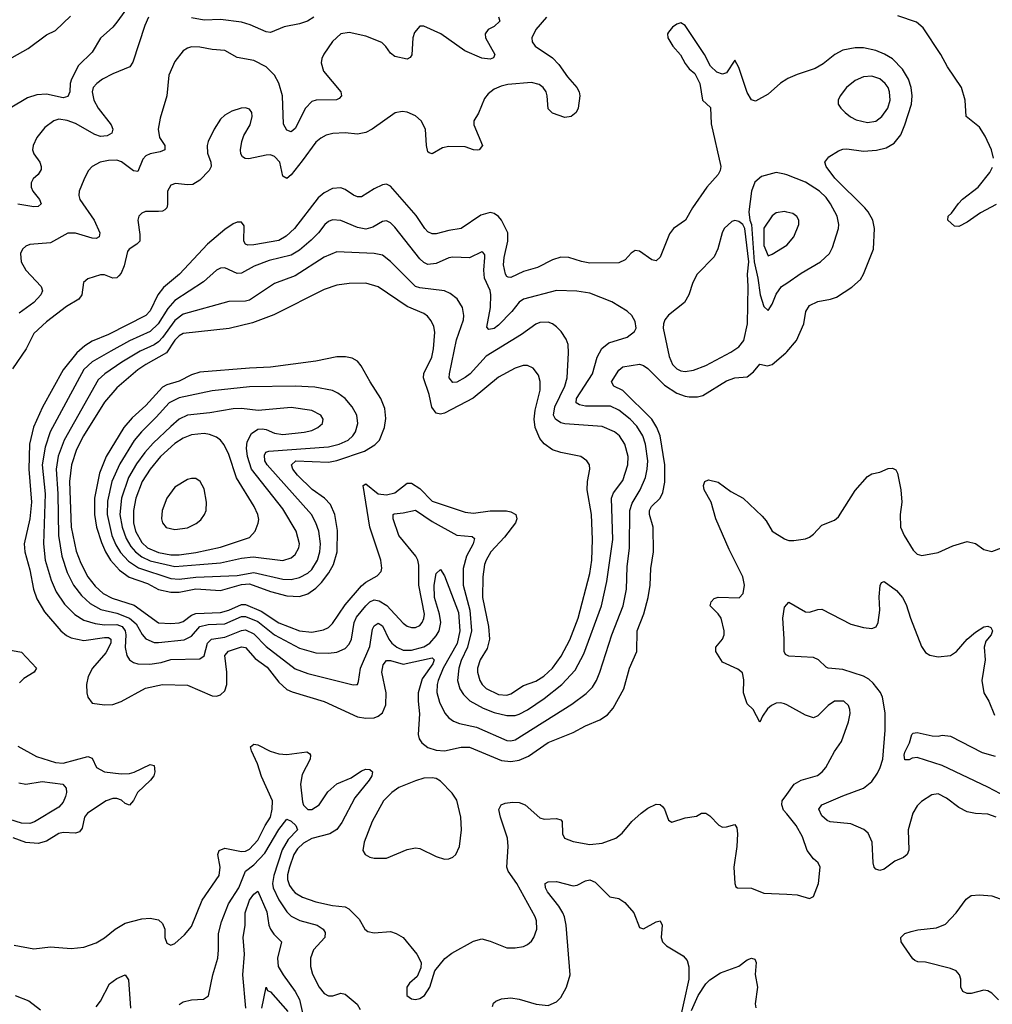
# Model space of a CAD drawing. Header units: inches. Extents: x 1649636 to 1815363, y 506543 to 641975.
# Tile 419 of 656: x 1736301 to 1740992, y 602468 to 607218. Entities that reach past the tile are written whole.
import ezdxf

# ---------------------------------------------------------------- set-up
doc = ezdxf.new("R2010")
doc.units = ezdxf.units.IN
doc.header["$MEASUREMENT"] = 0
doc.layers.add('B7630', color=7, linetype='Continuous')
doc.layers.add('B7640', color=7, linetype='Continuous')

msp = doc.modelspace()

# ---------------------------------------------------------------- linework, layer by layer
at = {"layer": 'B7630', "color": 5}
for points, elevation in [([(1736888.2, 607371.8), (1736770, 607205.7), (1736750, 607181.1), (1736691.5, 607128.5), (1736650, 607060.7), (1736584.1, 606995.9), (1736550.1, 606930), (1736544.1, 606910), (1736542.1, 606870), (1736533.1, 606846.9), (1736510, 606840.6), (1736430, 606859.1), (1736384.4, 606855.6), (1736338.6, 606841.4), (1736254.9, 606790)], 520), ([(1736265.4, 607034.6), (1736342.2, 607077.8), (1736430, 607145.3), (1736473.8, 607166.2), (1736545.7, 607234.3)], 520), ([(1738841.8, 607230), (1738790, 607169.7), (1738770.2, 607129.8), (1738772.8, 607110), (1738787.3, 607090), (1738870, 607034.3), (1738901.9, 607001.9), (1738942.4, 606942.4), (1738987.5, 606890), (1738999, 606870), (1739002.9, 606850), (1738994.4, 606790), (1738985.5, 606770), (1738960.7, 606750), (1738930, 606745), (1738870, 606767.2), (1738850, 606787.3), (1738845.5, 606850), (1738839.4, 606870), (1738825.3, 606890), (1738805.6, 606905.6), (1738770, 606914.3), (1738654.6, 606905.4), (1738622.4, 606897.6), (1738590, 606882.8), (1738559.8, 606860.2), (1738542.2, 606837.8), (1738513.7, 606766.3), (1738490.8, 606730), (1738490.7, 606710), (1738532.4, 606610), (1738517.3, 606590), (1738510, 606587.4), (1738490, 606589.8), (1738450, 606604.1), (1738370, 606605.2), (1738339.8, 606600.2), (1738290, 606569.7), (1738275.2, 606575.2), (1738270, 606579.5), (1738263, 606610), (1738258.4, 606690), (1738237.3, 606730), (1738210, 606754.5), (1738170, 606771.4), (1738145.9, 606774.1), (1738111.8, 606768.2), (1738000.9, 606690), (1737970, 606673.2), (1737930, 606666.1), (1737870, 606671.9), (1737811.5, 606668.5), (1737779.8, 606660.2), (1737753.4, 606646.6), (1737730, 606626), (1737664, 606536), (1737610, 606469.1), (1737590, 606452.1), (1737570, 606462.9), (1737555, 606530), (1737530, 606558.3), (1737510, 606564.9), (1737490, 606564.5), (1737406, 606546), (1737387.9, 606547.9), (1737376, 606556), (1737368.2, 606570), (1737365.7, 606590), (1737372.1, 606630), (1737381.8, 606658.2), (1737412, 606710), (1737422, 606750), (1737420.5, 606770), (1737410, 606786.6), (1737390, 606793), (1737368.9, 606791.1), (1737323.9, 606776.1), (1737290, 606757), (1737270, 606738), (1737238.7, 606690), (1737210.4, 606630), (1737205.3, 606610), (1737206.6, 606573.4), (1737222.4, 606530), (1737224.9, 606510), (1737215.3, 606490), (1737170, 606443.9), (1737136.7, 606423.3), (1737110, 606420.8), (1737052.6, 606427.4), (1737030, 606418.9), (1737013.4, 606390), (1737013.9, 606326.1), (1737010.6, 606309.4), (1737000.3, 606299.7), (1736990, 606293.8), (1736970, 606292), (1736907.5, 606292.5), (1736890, 606283.6), (1736876.4, 606270), (1736870.3, 606250), (1736881, 606181), (1736879.7, 606150), (1736866, 606134), (1736828.6, 606111.4), (1736820.4, 606099.6), (1736804.2, 606030), (1736790, 605995.6), (1736778.7, 605981.3), (1736770, 605972.5), (1736750, 605971.5), (1736710, 605986.8), (1736690, 605987.4), (1736630, 605967.8), (1736608.8, 605950), (1736601.2, 605890), (1736586.7, 605870), (1736526.3, 605833.7), (1736430, 605760.2), (1736370, 605703.5), (1736332, 605630), (1736267.1, 605532.9)], 580), ([(1736921.9, 607230), (1736904.8, 607190), (1736847.4, 607012.6), (1736832.6, 606990), (1736750, 606956.1), (1736700.9, 606930), (1736672.8, 606910), (1736655.5, 606890), (1736650.2, 606869.8), (1736658.3, 606830), (1736679.1, 606790), (1736741.5, 606710), (1736751, 606690), (1736745.4, 606670), (1736723.3, 606656.7), (1736690, 606654.8), (1736663.3, 606663.3), (1736570, 606716.2), (1736529.3, 606730.7), (1736490, 606737.1), (1736466, 606730), (1736422.3, 606697.7), (1736383.1, 606650), (1736365.7, 606610), (1736363.1, 606590), (1736368.5, 606570), (1736397.4, 606530), (1736404.9, 606510), (1736404.4, 606495.6), (1736390.4, 606470), (1736366, 606450), (1736355.8, 606430), (1736355.6, 606410), (1736363.9, 606390), (1736396.5, 606350), (1736404.2, 606330), (1736390, 606316.9), (1736370, 606315.3), (1736291.9, 606328.1)], 540), ([(1738610.9, 607230.9), (1738616.9, 607210), (1738590, 607184.7), (1738560.5, 607170), (1738545.3, 607150), (1738547.4, 607130), (1738592.8, 607050), (1738586.3, 607033.7), (1738570, 607026.8), (1738530, 607032.2), (1738447.4, 607067.4), (1738332.8, 607150), (1738250, 607187), (1738230, 607185.7), (1738204.3, 607155.7), (1738196.5, 607130), (1738191.6, 607048.4), (1738184.1, 607035.9), (1738170, 607027), (1738110, 607040.5), (1738090, 607055.6), (1738067.6, 607087.6), (1738047, 607107), (1737970, 607138.7), (1737890, 607155.8), (1737850, 607149.7), (1737810, 607111.6), (1737768.6, 607051.4), (1737757.6, 607030), (1737754.5, 607010), (1737767, 606970), (1737850.4, 606870), (1737853.4, 606850), (1737842.4, 606837.6), (1737828.8, 606831.2), (1737730.2, 606829.8), (1737710, 606822.8), (1737680.2, 606790), (1737630, 606693), (1737610, 606677.4), (1737590, 606684), (1737573.3, 606713.3), (1737567.7, 606850), (1737551.2, 606911.2), (1737529.4, 606949.4), (1737490, 606989.8), (1737430, 607020.3), (1737350, 607035.8), (1737290, 607068.7), (1737230, 607073.6), (1737170, 607085.3), (1737130, 607086), (1737110, 607079.7), (1737090, 607067.3), (1737050, 607015.6), (1737020.9, 606950), (1737010.3, 606850), (1736978, 606742), (1736969, 606690), (1736975.5, 606650), (1737000.8, 606610), (1737001.3, 606590), (1736979.2, 606580.8), (1736930, 606570.5), (1736910, 606560.7), (1736895, 606545), (1736870, 606485.7), (1736850, 606488.1), (1736792, 606532), (1736770, 606539.4), (1736730, 606538.5), (1736689.4, 606530.6), (1736650, 606509.7), (1736631.8, 606488.2), (1736610, 606445.1), (1736588.3, 606390), (1736586.4, 606370), (1736591.1, 606350), (1736661, 606250), (1736687.6, 606190), (1736684.4, 606170), (1736670, 606162.8), (1736650, 606163.7), (1736570, 606187.5), (1736532.8, 606187.2), (1736450, 606140.4), (1736350, 606133.8), (1736330, 606124.4), (1736314.6, 606110), (1736304.7, 606090), (1736308.4, 606050), (1736330.2, 606010), (1736405.2, 605930), (1736411.3, 605910), (1736402.6, 605890), (1736370, 605853.8), (1736298.8, 605801.2)], 560), ([(1740000, 606930.1), (1739970, 606910.9), (1739910, 606858.3), (1739850, 606825.1), (1739830, 606831.3), (1739810, 606866), (1739770, 606987.3), (1739750, 607022.7), (1739710, 606961.6), (1739690, 606954.5), (1739663.7, 606963.7), (1739632.7, 606992.7), (1739604, 607050), (1739510, 607189), (1739490, 607202), (1739470, 607195.3), (1739450, 607182), (1739430, 607158), (1739426, 607150), (1739426.8, 607130), (1739451.3, 607090), (1739487.9, 607047.9), (1739510, 607006), (1739530, 606981), (1739557.3, 606957.3), (1739580.7, 606910), (1739594, 606830), (1739633.3, 606793.3), (1739635.1, 606715.1), (1739682, 606510), (1739679.7, 606490), (1739670.2, 606470), (1739615.5, 606410), (1739546.3, 606310), (1739512, 606250), (1739454.4, 606210), (1739435.2, 606184.8), (1739390, 606072.3), (1739370, 606054), (1739350, 606059.7), (1739290, 606100.7), (1739270, 606104.5), (1739250, 606092), (1739221, 606059), (1739190, 606045.3), (1739050, 606043.4), (1739010, 606050.6), (1738950, 606070.7), (1738910, 606072.3), (1738870, 606059.8), (1738798.2, 606021.8), (1738730, 606003.2), (1738670, 605974), (1738656.3, 605976.3), (1738650, 605978.3), (1738643.2, 605990), (1738634.5, 606034.5), (1738636.9, 606070), (1738655.4, 606150), (1738654.4, 606190), (1738624.5, 606250), (1738610, 606268.2), (1738590, 606282.7), (1738570, 606287.2), (1738524.6, 606275.4), (1738430, 606209.9), (1738370, 606200.4), (1738310, 606183.9), (1738290, 606184.1), (1738270, 606194.2), (1738254.8, 606210), (1738213.3, 606273.2), (1738090, 606415), (1738070, 606423.4), (1738050, 606421), (1738010, 606402.3), (1737950, 606363.2), (1737930, 606363.2), (1737911.1, 606371.1), (1737870, 606399), (1737850, 606406.8), (1737810, 606402.5), (1737770, 606382.5), (1737741.2, 606358.8), (1737626.1, 606210), (1737586.5, 606173.5), (1737550, 606152.2), (1737430.9, 606130.9), (1737402, 606130), (1737390, 606134.8), (1737381.6, 606150), (1737383, 606223), (1737370, 606241), (1737350, 606240.3), (1737330, 606232.1), (1737290, 606206), (1737206, 606134), (1737072.5, 605990), (1736994.6, 605925.4), (1736967.1, 605890), (1736930, 605812.4), (1736910, 605790.5), (1736730, 605698.8), (1736650, 605666.3), (1736616, 605644), (1736577.2, 605610), (1736511.4, 605528.6), (1736410.8, 605349.2), (1736367.2, 605252.8), (1736347.6, 605170), (1736344.7, 605050), (1736357.8, 604890), (1736349.7, 604810), (1736322.7, 604690), (1736325.2, 604650), (1736350, 604563.1), (1736366.9, 604470), (1736383.3, 604423.3), (1736421.3, 604361.3), (1736500.2, 604270), (1736526.9, 604246.9), (1736550, 604235.6), (1736610, 604222.9), (1736710, 604237.9), (1736730, 604237.9), (1736740.4, 604230), (1736739.9, 604210), (1736716.7, 604163.3), (1736651.4, 604090), (1736631.9, 604050), (1736623.5, 604010), (1736624.1, 603970), (1736630.2, 603950), (1736650, 603921.3), (1736710, 603912.2), (1736750, 603914.2), (1736790, 603929.2), (1736907.5, 603992.5), (1736990, 604010.1), (1737110, 604007.8), (1737230, 603955.6), (1737250, 603954.3), (1737270, 603961.5), (1737290, 603980.3), (1737300.6, 604010), (1737300.8, 604070), (1737289.9, 604150.1), (1737308, 604172), (1737370, 604191.8), (1737390, 604188.4), (1737436.4, 604136.4), (1737494.3, 604094.3), (1737550, 604022.3), (1737590, 603986.7), (1737615.2, 603975.2), (1737770, 603928.9), (1737930, 603854.5), (1737970, 603847.6), (1738010, 603849.5), (1738030, 603857.3), (1738050, 603874.7), (1738066.7, 603913.3), (1738069.1, 603970), (1738046.8, 604070), (1738054.5, 604105.5), (1738070, 604126.5), (1738090, 604126.8), (1738150, 604108), (1738290, 604139.2), (1738300.5, 604130), (1738292.7, 604110), (1738241.4, 604038.6), (1738223.5, 603970), (1738222.6, 603930), (1738229, 603869), (1738223.3, 603770), (1738228.1, 603748.1), (1738239.8, 603730), (1738270, 603707.4), (1738310, 603693.7), (1738350, 603690.9), (1738430, 603707.9), (1738470, 603707.9), (1738624.4, 603644.4), (1738670, 603639.9), (1738710, 603646.2), (1738754.9, 603665.1), (1738850, 603730.7), (1738970, 603779.3), (1739030, 603811.8), (1739099.1, 603841), (1739135.3, 603864.7), (1739163.4, 603896.6), (1739214.8, 603990), (1739241.8, 604090), (1739277, 604170), (1739278.3, 604270), (1739311.5, 604351.5), (1739332.1, 604430), (1739342.2, 604490), (1739344.3, 604570), (1739357.5, 604650), (1739356, 604770), (1739338.2, 604830), (1739338.3, 604850), (1739347.8, 604870), (1739389.2, 604910), (1739403.2, 604936.8), (1739412.7, 604987.3), (1739413.1, 605070), (1739389.9, 605210), (1739374.2, 605250), (1739350.4, 605290), (1739210, 605428.4), (1739166.3, 605450), (1739155.3, 605470), (1739190, 605526.2), (1739210, 605542.5), (1739290, 605556.3), (1739310, 605549.4), (1739330, 605535.2), (1739410, 605455.1), (1739470, 605416), (1739510, 605401.4), (1739530, 605398.8), (1739570, 605398.3), (1739595.4, 605404.6), (1739710, 605475.5), (1739750, 605489.3), (1739810, 605494.4), (1739840.6, 605519.4), (1739870, 605556.4), (1739907.5, 605547.5), (1739930, 605554), (1739995.1, 605610), (1740000, 605615.7)], 620), ([(1737719, 607230), (1737689.7, 607209.7), (1737650, 607196.8), (1737576.7, 607183.3), (1737510, 607156.4), (1737490, 607158.2), (1737412, 607192), (1737370, 607205), (1737270, 607219), (1737190, 607215.5), (1737130, 607225.9)], 540), ([(1740000, 606468.6), (1739990, 606472.5), (1739950, 606480.3), (1739878.5, 606461.5), (1739846.7, 606433.3), (1739830.1, 606389.9), (1739817.5, 606290), (1739821.9, 606250), (1739830.6, 606230), (1739842.9, 606050), (1739861.4, 605970), (1739871.4, 605890), (1739890, 605834.4), (1739910, 605814), (1739930, 605846), (1739950, 605894), (1739975.5, 605930), (1740000, 605946.7)], 640), ([(1740000, 606289.9), (1739990, 606292.6), (1739950, 606286), (1739930, 606271.5), (1739890, 606211.8), (1739890, 606128.4), (1739910, 606078.7), (1739930, 606086), (1740000, 606129.7)], 660), ([(1740000, 603911.8), (1739990, 603917.4), (1739970, 603922), (1739950, 603920.5), (1739927.3, 603910), (1739907.4, 603892.6), (1739882.8, 603857.2), (1739870, 603829), (1739838, 603890), (1739810, 603918), (1739792.5, 603970), (1739793.4, 604033.4), (1739786.3, 604066.3), (1739765.2, 604085.2), (1739690, 604118.5), (1739658, 604170), (1739659.1, 604190), (1739690.9, 604230), (1739698.2, 604250), (1739698.5, 604270), (1739683.7, 604330), (1739670, 604351), (1739631.5, 604390), (1739635.1, 604410), (1739650, 604424.9), (1739670, 604432.4), (1739770.6, 604429.4), (1739789.8, 604450.2), (1739797.1, 604490), (1739788.6, 604530), (1739722.2, 604662.2), (1739658.6, 604810), (1739635.4, 604890), (1739602, 604950), (1739599.3, 604970), (1739606, 604990), (1739622.7, 604997.3), (1739670, 604987.2), (1739730, 604940.9), (1739790, 604910.2), (1739881.9, 604821.9), (1739900.4, 604800.4), (1739930.3, 604750.3), (1739990, 604712.9), (1740000, 604708.9)], 580), ([(1740000, 604152.1), (1739994.9, 604154.9), (1739987.5, 604170), (1739988.6, 604231.4), (1739980.7, 604330), (1739990, 604383.8), (1740000, 604396.1)], 560), ([(1736222.9, 604182.9), (1736310, 604166.9), (1736382.7, 604090), (1736370.9, 604070), (1736320.3, 604039.7), (1736300.9, 604019.1)], 580), ([(1736273.7, 602753.7), (1736370, 602736.2), (1736450, 602745.5), (1736550, 602737.3), (1736610, 602743.1), (1736670, 602764.6), (1736710, 602788.9), (1736761.3, 602830), (1736810, 602858.8), (1736890, 602881.1), (1736930, 602883.2), (1736970, 602874.7), (1736990, 602857.1), (1737000.3, 602830), (1737001.3, 602790), (1737010, 602762.8), (1737030, 602754), (1737050, 602762), (1737096.6, 602803.4), (1737130, 602843.1), (1737181.7, 602970), (1737263.7, 603090), (1737267.8, 603130), (1737256.1, 603190), (1737263.7, 603210), (1737290, 603220.7), (1737370, 603204.5), (1737390, 603207.2), (1737410, 603217), (1737450, 603259.4), (1737484.3, 603330), (1737510.7, 603370), (1737519.3, 603410), (1737519.7, 603450), (1737466.8, 603566.8), (1737448, 603628), (1737419.3, 603690), (1737414, 603710), (1737430, 603723.1), (1737450, 603720.3), (1737509.6, 603689.6), (1737550, 603676.2), (1737590, 603673.6), (1737685.1, 603685.1), (1737698.2, 603678.2), (1737703.6, 603670), (1737702.7, 603650), (1737663.8, 603576.2), (1737655.8, 603530), (1737665.2, 603445.2), (1737670, 603429.2), (1737690, 603408.5), (1737710, 603407.8), (1737745, 603430), (1737787.7, 603492.3), (1737830, 603531.8), (1737900.2, 603559.8), (1737950, 603594), (1737970, 603602.3), (1737990, 603601.3), (1738002.4, 603590), (1737998.6, 603570), (1737986.3, 603550), (1737916.6, 603463.4), (1737854.9, 603345.1), (1737830, 603310.8), (1737796, 603290), (1737710, 603267.3), (1737670, 603245.2), (1737641.4, 603218.6), (1737623.5, 603190), (1737601.5, 603130), (1737592.9, 603092.9), (1737592.9, 603070), (1737601.9, 603041.9), (1737617.9, 603017.9), (1737630, 603005.5), (1737664.8, 602984.8), (1737730, 602962.9), (1737810, 602944.8), (1737870, 602937.6), (1737887.8, 602927.8), (1737938.2, 602878.2), (1737965.3, 602830), (1737979.4, 602819.4), (1738010, 602812.3), (1738090, 602819.6), (1738117.3, 602810), (1738150.4, 602790), (1738217.1, 602710), (1738238, 602670), (1738236.3, 602643.7), (1738218.5, 602601.5), (1738180.7, 602570), (1738168.8, 602550), (1738167.7, 602510), (1738190, 602494.8), (1738210, 602491), (1738230, 602496), (1738254, 602510), (1738279, 602550), (1738302.7, 602630), (1738350.8, 602689.2), (1738385.8, 602714.2), (1738490, 602773.1), (1738530, 602783.1), (1738570, 602772.9), (1738650, 602740.4), (1738690, 602740.3), (1738730, 602747), (1738750, 602756.4), (1738770, 602773), (1738781.3, 602790), (1738794.7, 602830), (1738794.2, 602870), (1738787.7, 602890), (1738698.6, 603050), (1738657.5, 603110), (1738650.9, 603130), (1738656.5, 603230), (1738653.8, 603270), (1738619.9, 603370), (1738612.3, 603407.7), (1738623.1, 603430), (1738641.9, 603438.1), (1738677.1, 603442.9), (1738710, 603441), (1738738.5, 603430), (1738810, 603367.1), (1738830, 603360.7), (1738890, 603364), (1738910, 603357.6), (1738917.6, 603350), (1738918.7, 603290), (1738929, 603269), (1738970, 603253.7), (1739050, 603239.6), (1739110, 603245.5), (1739176.2, 603270), (1739206.6, 603293.4), (1739253.7, 603350), (1739298.3, 603390), (1739330, 603413.8), (1739370, 603433.4), (1739390, 603432.4), (1739401.4, 603421.4), (1739410.4, 603410), (1739430, 603356), (1739446.6, 603346.6), (1739510, 603368.2), (1739564.7, 603375.3), (1739589.5, 603390.5), (1739610, 603390.5), (1739630, 603377.3), (1739672.5, 603332.5), (1739690, 603322.8), (1739710, 603324), (1739750, 603336), (1739759.5, 603319.5), (1739763.1, 603290), (1739760.3, 603230), (1739745.4, 603130), (1739750.6, 603050.6), (1739755.3, 603035.3), (1739762, 603030), (1739830, 603028), (1739890, 603004.9), (1740000, 602998.7)], 580), ([(1736292.7, 603712.7), (1736382.6, 603662.6), (1736473.9, 603633.9), (1736510, 603631.2), (1736630, 603663.5), (1736650, 603654.9), (1736671.1, 603610), (1736710.4, 603590), (1736790, 603580.3), (1736830, 603581.4), (1736852.4, 603587.6), (1736930, 603625.5), (1736950, 603620.7), (1736953.4, 603590), (1736947.3, 603570), (1736932.1, 603550), (1736868.8, 603490), (1736850, 603451.2), (1736831.3, 603428.7), (1736810, 603436.2), (1736792.1, 603452.1), (1736770, 603461.1), (1736750, 603460.7), (1736717.3, 603450), (1736627.5, 603390), (1736612.8, 603370), (1736602.2, 603317.8), (1736590, 603300.4), (1736570, 603294.2), (1736510, 603296.8), (1736490, 603292.3), (1736430, 603255.4), (1736390, 603243.8), (1736330, 603248.1), (1736270, 603270.5)], 580), ([(1736296.5, 603536.5), (1736330, 603530.1), (1736410, 603542.2), (1736509.2, 603529.3), (1736524.4, 603510), (1736526.8, 603490), (1736522.5, 603470), (1736510, 603442.3), (1736490, 603418.4), (1736372.1, 603347.9), (1736350, 603339.6), (1736310, 603342.4), (1736170, 603385.5)], 560), ([(1740000, 603386.7), (1739985.1, 603405.1), (1739976.1, 603430), (1739978.2, 603450), (1740000, 603480.2)], 580), ([(1737070, 602467), (1737090, 602480.3), (1737130, 602490.3), (1737187.6, 602492.4), (1737211.2, 602508.8), (1737232.9, 602610), (1737256.5, 602690), (1737260.6, 602730), (1737259.1, 602810), (1737274.3, 602865.7), (1737307.3, 602952.7), (1737357.1, 603030), (1737390.4, 603109.6), (1737430, 603140.8), (1737482.5, 603197.5), (1737550, 603311.2), (1737590, 603361.8), (1737610, 603351.1), (1737632.8, 603330), (1737641.5, 603310), (1737596.5, 603263.5), (1737566.8, 603213.2), (1737526.7, 603090), (1737520.6, 603050), (1737522.9, 603030), (1737550, 602972.6), (1737590, 602913.4), (1737610, 602893.4), (1737652.3, 602872.3), (1737735.3, 602850), (1737765, 602830), (1737774.1, 602814.1), (1737771.9, 602790), (1737717.8, 602730), (1737703.2, 602690), (1737704.3, 602650), (1737713.4, 602613.4), (1737745.6, 602550), (1737770, 602520.3), (1737790, 602508.1), (1737811.8, 602508.2), (1737850, 602521.3), (1737870, 602517.1), (1737928.1, 602468.1), (1737942.4, 602442.4)], 560), ([(1738581.8, 602458.2), (1738586.6, 602473.4), (1738597, 602483), (1738625.4, 602494.6), (1738670, 602499.7), (1738710, 602493), (1738791.3, 602468.7), (1738850, 602461.7), (1738890, 602479.5), (1738910, 602500.3), (1738938.2, 602550), (1738955.4, 602610), (1738937.1, 602850), (1738929.2, 602890), (1738920.2, 602910), (1738901.2, 602941.2), (1738846.2, 603010), (1738837.3, 603030), (1738835.6, 603050), (1738850, 603059), (1738890, 603060.6), (1738970, 603039.7), (1738990, 603042.8), (1739030, 603063.6), (1739050, 603069), (1739077.1, 603057.1), (1739146.5, 602986.5), (1739190, 602978.4), (1739219.4, 602959.4), (1739263, 602910), (1739290, 602839.1), (1739310, 602832.2), (1739370, 602865.3), (1739390.4, 602870.3), (1739399.5, 602850), (1739394.2, 602790), (1739400.7, 602770), (1739420.3, 602750), (1739501.2, 602701.2), (1739519.9, 602679.9), (1739528.8, 602648.8), (1739527.5, 602590), (1739479.4, 602370)], 560), ([(1737391, 602450), (1737377.7, 602610), (1737384.6, 602710), (1737378.3, 602790), (1737388, 602850), (1737389, 602910), (1737410, 602971), (1737430, 602999.3), (1737450, 603013.4), (1737493.7, 602913.7), (1737503.1, 602850), (1737510.1, 602830), (1737526.1, 602806.1), (1737563.2, 602770), (1737543.8, 602690), (1737548.3, 602650), (1737571.4, 602610), (1737629.6, 602530), (1737650.4, 602490.4), (1737672.8, 602390)], 540), ([(1739541.5, 602438.5), (1739573.6, 602510), (1739610, 602566.9), (1739630, 602586), (1739680.9, 602619.1), (1739768.5, 602651.5), (1739810, 602682), (1739830, 602690.6), (1739846.4, 602686.4), (1739852.7, 602670), (1739848.5, 602611.5), (1739858.8, 602550), (1739848.4, 602470), (1739851.1, 602451.1)], 560), ([(1736670, 602456), (1736690, 602482.6), (1736733.5, 602566.5), (1736770, 602592.6), (1736810.2, 602610.2), (1736826, 602586), (1736836.1, 602450)], 560), ([(1737468.9, 602450), (1737490, 602550.5), (1737495.4, 602535.4), (1737510, 602527.4), (1737593.9, 602433.9)], 520), ([(1736278.7, 602510), (1736345.2, 602485.2), (1736402, 602442)], 560)]:
    msp.add_lwpolyline(points, dxfattribs=dict(at, elevation=elevation))
for points, elevation in [([(1737810, 606251.5), (1737790, 606244.6), (1737772.3, 606230), (1737742.1, 606190), (1737706.4, 606153.6), (1737650, 606106.4), (1737610, 606081.7), (1737503.7, 606056.3), (1737432.1, 606028), (1737370, 605994.8), (1737350, 605994), (1737290, 606020.3), (1737270, 606018.8), (1737250, 606009.8), (1737187, 605953), (1737050, 605862.7), (1737015.4, 605824.6), (1736969.4, 605750.6), (1736930, 605713.1), (1736831.3, 605668.6), (1736740.7, 605619.3), (1736650, 605566.4), (1736609.6, 605530.4), (1736448.8, 605230), (1736424.5, 605155.5), (1736409.1, 605070), (1736423.4, 604930), (1736415.8, 604690), (1736424.4, 604610), (1736453.2, 604513.2), (1736476.9, 604456.9), (1736517.8, 604397.8), (1736567.7, 604347.7), (1736610, 604321.5), (1736664.9, 604304.9), (1736710, 604297.9), (1736770, 604299.5), (1736795, 604290), (1736810.4, 604270), (1736813.3, 604250), (1736809.6, 604189.6), (1736817.4, 604150), (1736830.3, 604130), (1736850, 604117.1), (1736870, 604110.9), (1736928.3, 604108.4), (1736983.1, 604116.9), (1737030, 604130.6), (1737170, 604135), (1737191.2, 604148.8), (1737206.5, 604210), (1737226.3, 604230), (1737290, 604238.7), (1737370, 604271.5), (1737390, 604273.6), (1737430, 604255.4), (1737490, 604193.5), (1737630, 604086.5), (1737690, 604064.2), (1737910, 604008.9), (1737926, 604010), (1737929.5, 604010.5), (1737934.5, 604025.5), (1737945.4, 604090), (1737990, 604193.4), (1738003.1, 604276.9), (1738010, 604294.2), (1738019.6, 604300.4), (1738030, 604306.5), (1738050, 604293.5), (1738080.5, 604230), (1738095.1, 604210), (1738119.8, 604190), (1738150, 604177), (1738190, 604176.1), (1738250, 604192.6), (1738279.4, 604210), (1738310, 604245.2), (1738324.1, 604270), (1738332.3, 604310), (1738325.9, 604350), (1738301.8, 604430), (1738299.3, 604490), (1738310, 604546), (1738330, 604565.3), (1738350, 604534.6), (1738417.2, 604357.2), (1738423, 604270), (1738411, 604209), (1738344.1, 604090), (1738319.9, 604030), (1738314.3, 604010), (1738312.8, 603972.8), (1738325.5, 603925.5), (1738351.7, 603871.7), (1738370.1, 603850.1), (1738393.4, 603833.4), (1738422.4, 603822.4), (1738504.8, 603804.8), (1738650, 603739.8), (1738670, 603738.6), (1738690, 603743.8), (1738963.9, 603916.1), (1739033, 603967), (1739062.9, 603997.2), (1739083.2, 604030), (1739099.6, 604070), (1739156, 604250), (1739211.5, 604390), (1739227.7, 604470), (1739230, 604578), (1739241.5, 604670), (1739243.1, 604850), (1739254.5, 604885.5), (1739294.1, 604950), (1739319.4, 605010), (1739327.7, 605050), (1739329.9, 605089.9), (1739319.9, 605170), (1739306.9, 605210), (1739276.6, 605256.6), (1739245.6, 605290), (1739190, 605334), (1739150, 605353.1), (1739030, 605354.1), (1739000.3, 605360.3), (1738985.4, 605370), (1738986.3, 605390), (1739064.2, 605510), (1739086.3, 605590), (1739108.4, 605631.6), (1739141.8, 605658.2), (1739230, 605686), (1739266.3, 605713.7), (1739273.3, 605730), (1739270, 605761.2), (1739252.8, 605790), (1739231.4, 605811.4), (1739156.6, 605856.6), (1739050, 605898.2), (1738988.3, 605908.3), (1738890, 605911.3), (1738730, 605869.2), (1738710, 605854.3), (1738674.3, 605810), (1738610, 605743.9), (1738590, 605728.5), (1738563.5, 605723.5), (1738554.5, 605734.5), (1738570.8, 605829.2), (1738573.1, 605890), (1738570, 605911.1), (1738542.2, 605970), (1738538.7, 606010), (1738544.4, 606070), (1738543.6, 606083.6), (1738535.4, 606095.4), (1738530, 606097.6), (1738470, 606068.8), (1738390, 606072.2), (1738370, 606069), (1738310, 606042), (1738270, 606037.3), (1738250, 606045.8), (1738230, 606064.8), (1738110, 606216.8), (1738090, 606237.2), (1738070, 606247.8), (1738050, 606244.8), (1738004, 606216), (1737970, 606206.4), (1737930, 606214.9), (1737850, 606248.4)], 640), ([(1739750, 606249.1), (1739736.1, 606243.9), (1739699.2, 606210), (1739689.4, 606190), (1739667.8, 606112.2), (1739650, 606074.3), (1739567.8, 605990), (1739547.1, 605950), (1739528.3, 605890), (1739507.3, 605852.7), (1739430, 605792.6), (1739412.9, 605770), (1739405.5, 605750), (1739404.7, 605730), (1739433.6, 605593.6), (1739450, 605553.8), (1739470, 605533.9), (1739490, 605524.2), (1739510, 605521), (1739550, 605527.5), (1739610, 605550.1), (1739730, 605613.2), (1739770, 605639), (1739792.6, 605670), (1739811.1, 605750), (1739814.2, 605930), (1739811.1, 605990), (1739817.6, 606050), (1739798.3, 606210), (1739788.9, 606228.9), (1739770, 606244.2)], 640), ([(1737830, 606097), (1737770, 606072.8), (1737630, 605982.2), (1737530, 605945.2), (1737410, 605864.9), (1737390, 605859.9), (1737310, 605858.1), (1737090, 605796.7), (1737050, 605766.8), (1736990, 605684.8), (1736970, 605664.1), (1736950, 605649.9), (1736881.5, 605618.5), (1736793.9, 605566.1), (1736711.6, 605510), (1736680, 605480), (1736515.4, 605190), (1736487.1, 605112.9), (1736476.4, 605050), (1736485, 604930), (1736488.3, 604730), (1736504.8, 604630), (1736530.7, 604550.7), (1736561.3, 604490), (1736599.5, 604439.5), (1736641.2, 604401.2), (1736692.1, 604372.1), (1736770, 604355.4), (1736830, 604330), (1736863.4, 604303.4), (1736891.8, 604251.8), (1736910, 604230.8), (1736950, 604213.9), (1736970, 604212.5), (1737093.5, 604226.5), (1737130, 604243.8), (1737170, 604290.1), (1737210, 604299.9), (1737290, 604303.3), (1737370, 604338.2), (1737390, 604339.3), (1737450, 604313.8), (1737530, 604250.4), (1737650, 604185.7), (1737730, 604163.3), (1737790, 604161.8), (1737830, 604167.2), (1737870, 604184.8), (1737890, 604205.8), (1737901.2, 604230), (1737914.6, 604310), (1737925, 604334.9), (1737970, 604390.7), (1737990, 604409.6), (1738010, 604418.7), (1738034.7, 604414.7), (1738072.1, 604392.1), (1738150, 604306.9), (1738170, 604291.4), (1738190, 604285.2), (1738210, 604285.2), (1738230, 604295.6), (1738241.4, 604310), (1738250.4, 604329.6), (1738252.5, 604350), (1738226.4, 604490), (1738225.7, 604585.7), (1738221.6, 604610), (1738211.6, 604630), (1738129.9, 604730), (1738101.6, 604810), (1738102, 604830), (1738106.5, 604833.5), (1738150, 604838), (1738210, 604851.6), (1738290, 604796.6), (1738410, 604730.9), (1738483.9, 604723.9), (1738494.9, 604714.9), (1738487.4, 604690), (1738455.3, 604630), (1738440.3, 604570), (1738440.3, 604490), (1738472, 604370), (1738479.2, 604270), (1738461.4, 604190), (1738430, 604125.7), (1738418.2, 604090), (1738411.9, 604030), (1738422.9, 603990), (1738441.8, 603961.9), (1738471.9, 603931.9), (1738536.3, 603896.3), (1738590, 603875.7), (1738650, 603861.5), (1738690, 603861.7), (1738710, 603867.5), (1738750, 603889), (1738830, 603943.3), (1738916.3, 604010), (1738979.9, 604080.1), (1739021.6, 604158.4), (1739106.9, 604390), (1739131.9, 604508.1), (1739161.8, 604710), (1739155, 604910), (1739165, 604935), (1739210, 604994.3), (1739234.5, 605070), (1739235.3, 605110), (1739219, 605170), (1739194.5, 605210), (1739169.5, 605229.5), (1739110, 605254.5), (1738930, 605268.2), (1738910, 605273.3), (1738885.2, 605290), (1738876.2, 605310), (1738881.6, 605350), (1738930.4, 605450), (1738942, 605490), (1738948.4, 605610), (1738945.7, 605650), (1738937.1, 605677.1), (1738913, 605713), (1738890, 605735.8), (1738870.6, 605750.6), (1738850, 605758.2), (1738810, 605756.2), (1738790, 605748.7), (1738721, 605699), (1738550, 605593.9), (1738472.8, 605510), (1738450, 605491.2), (1738410, 605469.2), (1738390, 605467.2), (1738372, 605490), (1738373.8, 605510), (1738407.5, 605672.5), (1738440.9, 605770), (1738443.4, 605790), (1738436.2, 605830), (1738410.4, 605870.4), (1738377.5, 605897.5), (1738350, 605909.8), (1738230, 605924.2), (1738210, 605930.5), (1738090, 606051.6), (1738050, 606081.5), (1738010, 606089.9)], 660), ([(1737970, 605946), (1737890, 605944.7), (1737830, 605936.5), (1737770, 605916.8), (1737526, 605794), (1737424.6, 605755.4), (1737311.5, 605728.5), (1737090, 605703.1), (1737070, 605692.9), (1737050, 605671), (1737009.3, 605610.7), (1736910, 605555), (1736871.6, 605528.4), (1736770, 605441.6), (1736710, 605373.2), (1736609.2, 605210), (1736575.2, 605144.8), (1736550.4, 605070), (1736540.9, 604990), (1736548.8, 604770), (1736573.8, 604653.8), (1736595.5, 604595.5), (1736630, 604530.1), (1736664.7, 604484.7), (1736704.1, 604450), (1736746.8, 604426.8), (1736852.7, 604392.7), (1736970, 604308.7), (1737030, 604304.9), (1737070, 604307.5), (1737090, 604314.5), (1737130, 604344.6), (1737150, 604353), (1737270, 604358.4), (1737310, 604369.2), (1737370, 604396.1), (1737390, 604396), (1737464.8, 604364.8), (1737550, 604308.7), (1737650, 604268.9), (1737710, 604263.3), (1737765.5, 604274.5), (1737790, 604286.4), (1737810, 604305.6), (1737870, 604395.1), (1737950, 604487.2), (1737970, 604504.8), (1738024.8, 604535.2), (1738043.8, 604556.2), (1738047.7, 604572.3), (1738043.2, 604610), (1737989, 604769), (1737958, 604970), (1737970, 604978.2), (1738030, 604930.1), (1738070, 604925.7), (1738110, 604936), (1738170, 604981.9), (1738190, 604981.4), (1738230, 604956.8), (1738290, 604895.1), (1738450, 604841.2), (1738490, 604836.4), (1738570, 604848.3), (1738648.3, 604848.4), (1738670, 604844.1), (1738693.8, 604830), (1738698.8, 604810), (1738692.7, 604790), (1738639.1, 604720.9), (1738573.6, 604650), (1738550.1, 604610), (1738543.4, 604590), (1738534.8, 604530), (1738533.5, 604430), (1738562.3, 604290), (1738566.1, 604230), (1738555.5, 604184.5), (1738521.5, 604130), (1738508.9, 604090), (1738509.5, 604070), (1738520.4, 604030), (1738531.6, 604010), (1738550.9, 603990.9), (1738610, 603962.9), (1738650, 603959.3), (1738670, 603965.1), (1738730, 604006.4), (1738790, 604026.3), (1738829.3, 604050.7), (1738871, 604090), (1738913, 604147), (1738953.8, 604226.2), (1738994.1, 604330), (1739050, 604546.4), (1739060.4, 604610), (1739063.8, 604710), (1739058.5, 604830), (1739037, 604950), (1739038.9, 604990), (1739051.1, 605050), (1739049.7, 605070), (1739036.9, 605090), (1739006.6, 605110), (1738910, 605129), (1738870, 605142.9), (1738830.9, 605170.9), (1738810, 605196.8), (1738787.2, 605250), (1738782.9, 605290), (1738786.5, 605333.5), (1738811.1, 605430), (1738811.8, 605471.8), (1738803.4, 605503.4), (1738776.9, 605536.9), (1738749.8, 605549.8), (1738729.7, 605549.7), (1738690, 605537.3), (1738610, 605493.2), (1738488.8, 605391.2), (1738350, 605319.3), (1738330, 605314.9), (1738310, 605318.9), (1738289, 605349), (1738275.7, 605410), (1738248.1, 605490), (1738249.6, 605510.4), (1738289, 605589), (1738297.5, 605630), (1738303.2, 605710), (1738297.9, 605737.9), (1738285.2, 605765.2), (1738267.3, 605787.3), (1738250, 605800.2), (1738170, 605834.3), (1738030, 605929)], 680), ([(1737871.8, 605591.8), (1737830.8, 605590.8), (1737729.5, 605570.5), (1737510, 605541.4), (1737410, 605537.3), (1737170, 605517.2), (1737130, 605503.7), (1737070, 605473.5), (1737010, 605456.6), (1736990, 605444.8), (1736910, 605356.7), (1736842.9, 605297.1), (1736803.6, 605250), (1736718.8, 605110), (1736685.9, 605030), (1736661.3, 604910), (1736661.4, 604830), (1736672.2, 604770), (1736695.8, 604695.8), (1736715.5, 604650), (1736739.5, 604610), (1736781.8, 604561.8), (1736829.1, 604529.1), (1736917.7, 604497.7), (1736970, 604469.4), (1737030, 604455.5), (1737070, 604455.5), (1737150, 604471.9), (1737270, 604464.1), (1737370, 604492.4), (1737410, 604496.5), (1737510, 604459.7), (1737590, 604438), (1737650, 604435.7), (1737690, 604448.1), (1737730, 604475.9), (1737757.1, 604502.9), (1737791.4, 604550), (1737813.7, 604590), (1737832.5, 604650), (1737833, 604753), (1737820.7, 604830), (1737799.2, 604879.2), (1737771.3, 604910), (1737711.5, 604951.5), (1737641.2, 605021.2), (1737618.8, 605050), (1737611.2, 605070), (1737633.2, 605090), (1737790, 605083), (1737830, 605090.7), (1737963.9, 605136.1), (1738013.7, 605166.3), (1738036.5, 605190), (1738060.8, 605250), (1738066.1, 605293.9), (1738061.7, 605341.7), (1738042.2, 605390), (1737990.7, 605470), (1737948.2, 605548.2), (1737929.8, 605569.8), (1737905, 605585)], 720), ([(1737630, 605449.4), (1737410, 605446.1), (1737230, 605426.9), (1737070, 605393.1), (1737021.3, 605370), (1736959.9, 605300.1), (1736887.9, 605230), (1736852.9, 605187.1), (1736784.3, 605075.7), (1736746.1, 604990), (1736724.3, 604895.7), (1736722.9, 604830), (1736745.8, 604730), (1736764.5, 604684.5), (1736787.1, 604647.1), (1736825.5, 604605.6), (1736873.8, 604573.8), (1737030, 604521.2), (1737070, 604518.5), (1737150, 604528.7), (1737350, 604536.8), (1737430, 604551.6), (1737570, 604518.1), (1737610, 604516.9), (1737650, 604526.5), (1737690, 604548.1), (1737710, 604565.5), (1737736.7, 604610), (1737748.2, 604650), (1737752.5, 604690), (1737744.2, 604750), (1737730, 604790.9), (1737708.7, 604830), (1737494.9, 605070), (1737484, 605090), (1737482.3, 605117.7), (1737488.4, 605131.6), (1737503, 605137), (1737790, 605157.4), (1737841.1, 605170), (1737885.8, 605190), (1737907.5, 605210), (1737920.5, 605230), (1737931.8, 605270), (1737927, 605310), (1737905.2, 605350), (1737870, 605390.7), (1737836, 605416), (1737810, 605428.4), (1737724.6, 605444.6)], 740), ([(1737610, 605346.8), (1737451.6, 605331.6), (1737370, 605341.9), (1737330, 605340.5), (1737218.5, 605321.5), (1737110, 605309.9), (1737070.1, 605289.9), (1737030, 605255.6), (1736944.4, 605175.6), (1736905.3, 605130), (1736864.4, 605075.6), (1736826.3, 605010), (1736792.7, 604910), (1736784.7, 604830), (1736794.5, 604770), (1736814.5, 604714.5), (1736836.7, 604676.7), (1736859.3, 604650), (1736890, 604626.4), (1736930, 604606.6), (1737050, 604579.9), (1737170, 604589.5), (1737270, 604597.7), (1737370, 604620.1), (1737426.4, 604626.4), (1737570, 604609.5), (1737610, 604622.2), (1737630, 604638.5), (1737646.6, 604670), (1737649.8, 604690), (1737634.5, 604750), (1737570, 604857.7), (1737418.4, 605050), (1737399.9, 605110), (1737395.3, 605150), (1737398.1, 605181.9), (1737418.3, 605221.7), (1737450, 605242.3), (1737470, 605244.6), (1737490, 605240.6), (1737530, 605223.8), (1737570, 605216.9), (1737672.8, 605227.2), (1737710, 605236.4), (1737738.5, 605250), (1737761, 605270), (1737765.1, 605290), (1737753.5, 605310), (1737710, 605332.5)], 760), ([(1737190, 605220.8), (1737130, 605214.3), (1737090, 605199), (1737050, 605173.5), (1736980.3, 605110), (1736930, 605049.3), (1736890.9, 604990), (1736860.4, 604910), (1736849.1, 604850), (1736850.4, 604790), (1736859.9, 604750), (1736890, 604696.1), (1736918.1, 604670), (1736970, 604647.1), (1737030, 604636.5), (1737070, 604635.5), (1737150, 604648.2), (1737270, 604672.5), (1737410, 604720.5), (1737436.2, 604750), (1737451.8, 604788.2), (1737453.9, 604806.1), (1737449.9, 604830), (1737431.2, 604870), (1737347.1, 605007.1), (1737310, 605120.4), (1737287.2, 605167.2), (1737269.5, 605189.5), (1737250, 605203.6), (1737217, 605217)], 780), ([(1737130, 605004.9), (1737110, 604999.6), (1737050, 604962), (1737010.6, 604910), (1736988.3, 604850), (1736985.2, 604810), (1736989.7, 604790), (1737008.1, 604768.1), (1737050, 604757.9), (1737110, 604766.8), (1737152.7, 604787.3), (1737174.3, 604805.7), (1737192.2, 604830), (1737199.9, 604850), (1737202.3, 604890), (1737190, 604955.1), (1737171.2, 604990), (1737150, 605003.9)], 820), ([(1738290, 603560.2), (1738250, 603558.2), (1738210, 603546.7), (1738130, 603513.7), (1738096.4, 603490), (1738055.1, 603450), (1738000.4, 603350), (1737963, 603250), (1737956.5, 603210), (1737966.7, 603190), (1737990, 603177.6), (1738010, 603172.9), (1738070, 603172.5), (1738170, 603214.3), (1738210, 603222.4), (1738230, 603218.8), (1738310, 603180.2), (1738350, 603168), (1738370, 603169.1), (1738390, 603177), (1738404.2, 603190), (1738421.7, 603230), (1738431.1, 603308.9), (1738428.9, 603370), (1738410, 603453.1), (1738386.8, 603486.8), (1738330, 603544.2), (1738310, 603556.5)], 620)]:
    msp.add_lwpolyline(points, close=True, dxfattribs=dict(at, elevation=elevation))
at = {"layer": 'B7640', "color": 5}
for points, elevation in [([(1740997.1, 606550), (1740987.9, 606590), (1740956.5, 606656.5), (1740930, 606699.3), (1740866.2, 606750), (1740861, 606830), (1740843.4, 606890), (1740775, 606990), (1740743.2, 607050), (1740658.8, 607178.9), (1740626.4, 607206.4), (1740535.9, 607235.9)], 580), ([(1740000, 605615.7), (1740046.6, 605670), (1740083.5, 605750), (1740092.1, 605810), (1740110, 605839.5), (1740150, 605858.5), (1740211.1, 605868.9), (1740241, 605879), (1740313.4, 605926.6), (1740355.4, 605964.6), (1740369.7, 605990), (1740418, 606110), (1740423.1, 606210), (1740415.5, 606250), (1740393.6, 606290), (1740376.8, 606310), (1740232.9, 606452.9), (1740190.7, 606510), (1740183.9, 606530), (1740203.9, 606556.1), (1740250, 606585.4), (1740270, 606592.6), (1740290, 606594.3), (1740370, 606582.6), (1740432.4, 606587.6), (1740480.2, 606599.8), (1740518.8, 606621.2), (1740550, 606662), (1740570.4, 606709.6), (1740602.2, 606810), (1740604.6, 606850), (1740599.6, 606890), (1740587.7, 606930), (1740558.9, 606978.9), (1740510, 607028), (1740471, 607051), (1740430, 607069.3), (1740370, 607082.2), (1740330, 607082.1), (1740270, 607069.8), (1740231.6, 607050), (1740175.4, 607004.6), (1740137.7, 606982.3), (1740050, 606953.8), (1740006.1, 606933.9), (1740000, 606930.1)], 620), ([(1741010, 606325.6), (1740934.5, 606285.5), (1740870, 606240.4), (1740830, 606219.6), (1740810, 606222), (1740777, 606250), (1740778, 606270), (1740795, 606284.9), (1740829.3, 606330.7), (1740848.4, 606351.6), (1740923.7, 606410), (1740980.2, 606479.8), (1740993.1, 606506.9)], 580), ([(1740000, 605946.7), (1740070, 605994.5), (1740162.6, 606050), (1740206, 606090), (1740221, 606119), (1740249.8, 606210), (1740251.5, 606230), (1740242.9, 606270), (1740212.1, 606330), (1740190, 606359.8), (1740158.4, 606390), (1740090, 606433.1), (1740000, 606468.6)], 640), ([(1740000, 606129.7), (1740000.5, 606130), (1740034.5, 606170), (1740058.5, 606230), (1740058.3, 606250), (1740048.6, 606268.6), (1740030, 606282), (1740000, 606289.9)], 660), ([(1740000, 604708.9), (1740010, 604704.9), (1740034.5, 604705.5), (1740090, 604713), (1740110, 604721.6), (1740130, 604735.5), (1740170, 604779.3), (1740230, 604803.8), (1740250, 604819.3), (1740330, 604946), (1740390, 605014), (1740410, 605027.3), (1740450, 605035.5), (1740490, 605053), (1740510, 605054.9), (1740525.8, 605045.8), (1740534.9, 605030), (1740550.2, 604950.2), (1740555, 604890), (1740546.5, 604830), (1740549.2, 604770), (1740566.7, 604730), (1740610, 604659.1), (1740630, 604639.3), (1740652.5, 604632.5), (1740730, 604647), (1740800.9, 604679.1), (1740870, 604700.3), (1740910, 604690.3), (1740950, 604661.6), (1740990, 604652.7), (1741070, 604682.3)], 580), ([(1740000, 604396.1), (1740010, 604408.4), (1740090, 604361.3), (1740110, 604359.7), (1740150, 604373.1), (1740170, 604374), (1740310, 604302.3), (1740370, 604285.1), (1740410, 604280.6), (1740431.5, 604288.5), (1740441.3, 604310), (1740448.5, 604368.5), (1740446.8, 604433.2), (1740451.5, 604488.5), (1740457.2, 604502.8), (1740470, 604507.7), (1740530, 604464.9), (1740559.1, 604430), (1740577, 604397), (1740596.8, 604330), (1740650, 604193.4), (1740670, 604165.2), (1740690, 604152.1), (1740730, 604144.1), (1740790, 604151.3), (1740818.7, 604170), (1740870, 604229.1), (1740910, 604263.1), (1740950, 604288.2), (1740970, 604292.4), (1740984.9, 604284.9), (1740993, 604270), (1740985.5, 604250), (1740961, 604219), (1740951.7, 604190), (1740956.9, 604130), (1740941.7, 604030), (1740950.3, 603970.3), (1740974.9, 603930), (1741002.4, 603862.4)], 560), ([(1741009.6, 603370), (1740970, 603385.6), (1740910, 603387.8), (1740870, 603397.2), (1740830, 603417.6), (1740770, 603462.4), (1740730, 603483.9), (1740700.8, 603479.2), (1740650, 603446), (1740630, 603424.7), (1740608.1, 603390), (1740586.4, 603310), (1740589, 603211), (1740581.3, 603190), (1740563.2, 603176.8), (1740521.6, 603158.4), (1740470, 603120.5), (1740450, 603114), (1740430, 603119.6), (1740422, 603130), (1740416.4, 603150), (1740411.5, 603250), (1740393.5, 603293.5), (1740371.9, 603311.9), (1740310, 603339.1), (1740210, 603348.5), (1740194.7, 603354.7), (1740170, 603377.8), (1740154.4, 603410), (1740169.9, 603430.1), (1740270, 603474.4), (1740370, 603511.2), (1740410, 603542.8), (1740437.3, 603582.7), (1740451.3, 603610), (1740463, 603650), (1740474.9, 603790), (1740474.8, 603874.8), (1740462.8, 603950), (1740452.1, 603972.1), (1740417.1, 604017.1), (1740396.2, 604036.2), (1740370.3, 604050.3), (1740270, 604082.6), (1740200.7, 604090), (1740190, 604094.8), (1740153.8, 604130), (1740130, 604140.4), (1740010, 604146.6), (1740000, 604152.1)], 560), ([(1740000, 603480.2), (1740036, 603530), (1740070, 603549.4), (1740148.9, 603571.1), (1740171.4, 603588.6), (1740188.2, 603610), (1740230, 603687.7), (1740264.2, 603735.8), (1740297.7, 603830), (1740306.6, 603870), (1740304.7, 603890), (1740298.7, 603910), (1740276, 603930), (1740230, 603930.9), (1740199.5, 603910), (1740150, 603859.6), (1740130, 603849.6), (1740090, 603862), (1740000, 603911.8)], 580), ([(1741091.9, 603451.9), (1740970, 603515.7), (1740750, 603620.2), (1740630, 603657.9), (1740604.6, 603655.4), (1740590, 603647), (1740570, 603648), (1740566.7, 603670), (1740570, 603684.9), (1740592.2, 603730), (1740603.8, 603770), (1740610, 603775.9), (1740630, 603778.9), (1740702.4, 603762.4), (1740730, 603761.5), (1740750, 603766.1), (1740790, 603761), (1740943, 603683), (1741005.7, 603665.7)], 540), ([(1740000, 602998.7), (1740050, 602995.8), (1740110, 602978), (1740130, 602987.3), (1740152.8, 603050), (1740160.7, 603130), (1740152, 603150), (1740130, 603169.6), (1740099.1, 603210), (1740076.2, 603276.2), (1740045.7, 603330), (1740000, 603386.7)], 580), ([(1741021.6, 602490), (1740990, 602521.6), (1740970, 602532.6), (1740950, 602535.8), (1740890, 602519.6), (1740870, 602519.6), (1740850, 602529.5), (1740840.5, 602550), (1740839.3, 602590), (1740833.6, 602610), (1740816.9, 602630), (1740790, 602641.1), (1740670, 602671.3), (1740632.7, 602672.7), (1740618.7, 602678.7), (1740607.9, 602687.9), (1740564.7, 602750), (1740552.8, 602770), (1740549.7, 602790), (1740569.4, 602810), (1740600, 602820), (1740632.2, 602827.8), (1740722.9, 602837.1), (1740765.3, 602854.7), (1740816.9, 602910), (1740864.9, 602975.1), (1740890, 602993.4), (1740930, 602996.5), (1740990, 602992), (1741030, 602977)], 560)]:
    msp.add_lwpolyline(points, dxfattribs=dict(at, elevation=elevation))
at = {"layer": 'B7640', "color": 5, "elevation": 640}
msp.add_lwpolyline([(1740410, 606945.5), (1740370, 606942.5), (1740330, 606923.5), (1740289, 606890), (1740257.8, 606850), (1740248.8, 606830), (1740248.7, 606810), (1740261.3, 606790), (1740282, 606770), (1740308.3, 606748.4), (1740334.3, 606734.3), (1740390, 606722.4), (1740430, 606728.7), (1740458.9, 606750), (1740487.5, 606790), (1740498.5, 606830), (1740496.3, 606870), (1740488.9, 606890), (1740474.6, 606910), (1740450, 606931.6)], close=True, dxfattribs=at)

doc.saveas('drawing.dxf')
